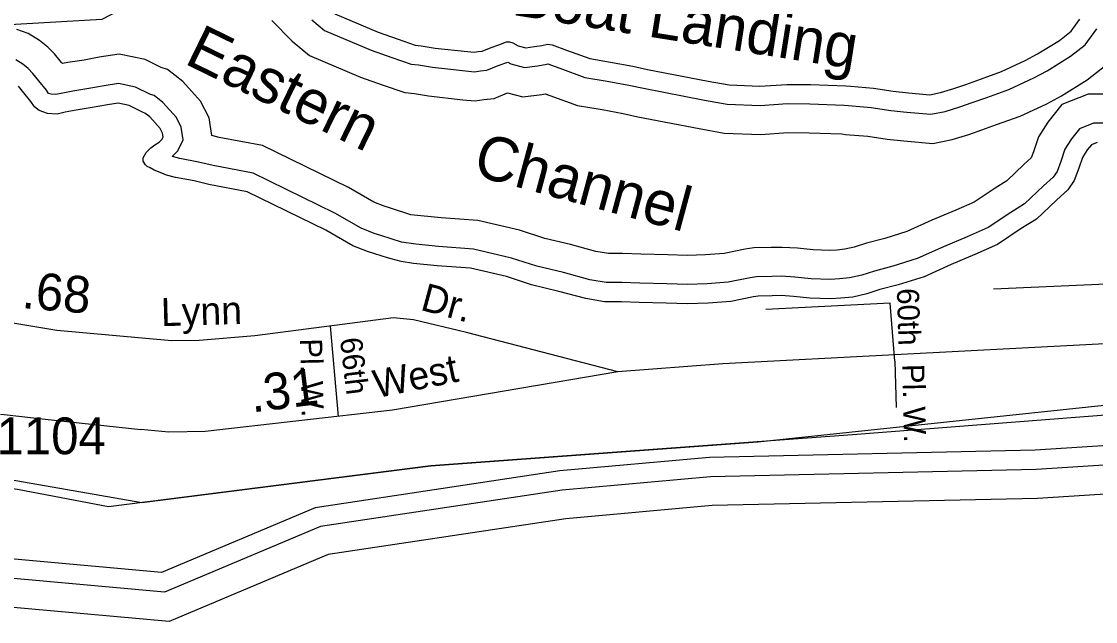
# Model space of a CAD drawing. Extents: x 2104537 to 2336408, y 34176 to 229611.
# Drawn here: x 2234851 to 2238502, y 59725 to 61764 of the extents above; entities that cross this region are included whole.
import ezdxf

# ---------------------------------------------------------------- set-up
doc = ezdxf.new("R2010")
doc.units = 0
for name, color, linetype in [('Exist Boundary Political City Limit New', 7, 'Continuous'), ('Exist Boundary Political CountyLine', 7, 'Continuous'), ('Exist Hydrographic Buffer Line', 7, 'Continuous'), ('Exist Hydrographic Creek Single Shore', 7, 'Continuous'), ('Exist Hydrographic Island Shore', 7, 'Continuous'), ('Exist Hydrographic Point Label', 7, 'Continuous'), ('Exist Road Non-System Type 51', 7, 'Continuous'), ('Exist Road Non-System Type 51 Label', 7, 'Continuous'), ('Exist Road Secondary Mileage Hundredths English Label', 7, 'Continuous'), ('Exist Road Secondary Type 51 Attributed', 7, 'Continuous'), ('Exist Road Secondary Type 51 Label', 7, 'Continuous'), ('Exist Road Secondary Type 51 Number Label', 7, 'Continuous'), ('Map Preparation Boundary City Limit Buffer Line', 7, 'Continuous'), ('Old_Level_32', 7, 'Continuous')]:
    doc.layers.add(name, color=color, linetype=linetype)

msp = doc.modelspace()

# ---------------------------------------------------------------- linework, layer by layer
at = {"layer": 'Exist Boundary Political City Limit New'}
for points in [[(2261155.2, 65179), (2258373.2, 65549.8), (2251574, 66147.3), (2246263.2, 65366.5), (2245182, 64604.8), (2243496, 62719.6), (2238532.8, 63328.9), (2238594.8, 62205.4), (2237966, 61967.4), (2236790.8, 62196.9), (2235826, 62136.6), (2235124, 61770.7), (2233771.8, 61693.2), (2233216, 61912.8), (2232845.8, 62153.9), (2232578.5, 62214.1), (2232285.8, 62205.5), (2231885.5, 61981.8), (2231760.8, 61619.6)], [(2231760.8, 61619.6), (2232337.5, 61654.7), (2232232.8, 61433), (2232209.2, 61269.7), (2232326, 60908.1), (2232412, 60663.3), (2233118, 60186.8), (2233699, 60248.4), (2233699, 60424.4), (2233945.2, 60336.4), (2233971.8, 60230.8), (2234134.2, 60184.4), (2234286.8, 60216.6), (2234306.2, 60424.4), (2234526.2, 60257.2), (2235260.5, 60129.4), (2236242, 60254.8), (2237354.5, 60336.3), (2239099.8, 60520.4)]]:
    msp.add_lwpolyline(points, dxfattribs=at)
at = {"layer": 'Exist Boundary Political CountyLine'}
msp.add_lwpolyline([(2240228.2, 60558.1), (2237675.7, 60359.8), (2236242.1, 60254.8), (2235146.5, 60114.9), (2234843.4, 60173.2), (2234412.2, 60243.2), (2233584.7, 60068.2), (2233281.6, 60021.5), (2232722.2, 60324.8), (2232477.4, 60476.5), (2232325.9, 60908.1)], dxfattribs=at)
at = {"layer": 'Exist Hydrographic Buffer Line'}
for points in [[(2245701.2, 60677.1), (2244413.4, 60626.6), (2241274, 60375.2), (2239807.3, 60337.7), (2238300.3, 60242), (2237193.1, 60217.4), (2236689.3, 60171.8), (2235867.2, 60048.2), (2235336.8, 59825.5), (2234397.3, 59910.1), (2233885.4, 59913.2), (2233580.2, 60058.3), (2233532.3, 60492.4), (2233482.7, 60606.4), (2233299.5, 60776.6), (2233097.5, 60859.8), (2232771.4, 60943.5), (2232613.7, 61062.2), (2232448, 61420.1), (2232349, 61568.5), (2232340.8, 61636.2), (2232154.7, 61952.9), (2231985.4, 62176.2)], [(2235702.4, 61767.8), (2235770.8, 61697.7), (2235830, 61649.1), (2236003.9, 61575.5), (2236076.8, 61549.4), (2236153.7, 61522.7), (2236187.3, 61519.3), (2236234.8, 61511.2), (2236350.9, 61498.6), (2236393.7, 61494.6), (2236423, 61498.9), (2236457.6, 61502.2), (2236503.5, 61521.4)], [(2235837.5, 61770.4), (2235881.5, 61734.2), (2236039.7, 61667.2), (2236109.5, 61642.2), (2236175.1, 61619.4), (2236200.5, 61616.8), (2236248.4, 61608.7), (2236360.8, 61596.5), (2236391.1, 61593.7), (2236411.1, 61596.6), (2236433.4, 61598.8), (2236471.1, 61614.5), (2236503.8, 61626.2)], [(2236174.1, 61107.8), (2236102.5, 61130.7), (2236083.4, 61137), (2236048.7, 61150.6), (2235962.9, 61199.9), (2235670.2, 61342.9), (2235523.1, 61370.6), (2235498.2, 61376.8), (2235488.4, 61436.5), (2235459.2, 61493.9), (2235399.5, 61560.5), (2235347.7, 61601.4), (2235325.3, 61608.1), (2235271.4, 61635.1), (2235182.9, 61653.6), (2235115, 61642.6), (2235063.9, 61633.3), (2235008.8, 61625), (2234989.8, 61621.2), (2234987.1, 61624.7), (2234963, 61654.1), (2234940, 61677.3), (2234912.2, 61700.1), (2234873.2, 61723.8), (2234834.8, 61737)], [(2236503.8, 61626.2), (2236514.8, 61619.9), (2236561.5, 61608.5), (2236605.4, 61613.9), (2236631.1, 61618.6), (2236640.4, 61620.3), (2236680.8, 61605.2), (2236766.5, 61574.4), (2236841.8, 61561.6), (2236916.2, 61547.9), (2236965.9, 61537.2), (2237172.9, 61497), (2237249.9, 61483.2), (2237362, 61479.3), (2237454.8, 61485.1), (2237531.4, 61484.2), (2237648, 61480.4), (2237662.1, 61478.7), (2237739.5, 61472.3), (2237806.2, 61462.3), (2237860.3, 61456.2), (2237942.9, 61448.9), (2237991, 61459), (2238041.3, 61474.1), (2238082.8, 61488.6), (2238132.9, 61506.5), (2238208, 61533.4), (2238292.6, 61573.2), (2238338.1, 61597.1), (2238417, 61646.3), (2238466.8, 61685), (2238506.9, 61739.1)], [(2236142.4, 61014.6), (2236072, 61037.1), (2236049.9, 61044.4), (2236005.9, 61061.7), (2235916.7, 61113), (2235639, 61248.6), (2235502, 61274.4), (2235452.1, 61286.8), (2235388.7, 61298.8), (2235364.5, 61305.1), (2235362.6, 61305.8), (2235382.2, 61324.7), (2235400.9, 61361.9), (2235393.8, 61405.5), (2235377.3, 61437.8), (2235331.9, 61488.5), (2235301.4, 61512.5), (2235289, 61516.2), (2235238.7, 61541.4), (2235180.6, 61553.6), (2235131.7, 61545.6), (2235080.1, 61536.2), (2235025.7, 61528), (2234985.3, 61520), (2234967.4, 61515.9), (2234952.1, 61517), (2234943.2, 61520.1), (2234935.8, 61530.9), (2234910.4, 61563), (2234889.8, 61588.1), (2234873.6, 61604.5), (2234855.2, 61619.6), (2234831.2, 61634.2)], [(2236503.5, 61521.4), (2236555.6, 61508.6), (2236620.4, 61516.6), (2236631.4, 61518.6), (2236646.9, 61512.8), (2236741.4, 61478.8), (2236824.7, 61464.7), (2236896.9, 61451.4), (2236946.1, 61440.8), (2237154.8, 61400.2), (2237239.5, 61385.1), (2237363.4, 61380.7), (2237457.3, 61386.6), (2237529.2, 61385.8), (2237640.3, 61382.2), (2237652, 61380.7), (2237728.2, 61374.5), (2237793.4, 61364.7), (2237850.4, 61358.2), (2237948.8, 61349.6), (2238015.3, 61363.5), (2238071.7, 61380.5), (2238115.6, 61395.8), (2238166.1, 61413.8), (2238245.6, 61442.3), (2238336.5, 61485), (2238387.1, 61511.7), (2238473.4, 61565.5), (2238537.8, 61615.5)], [(2238551.4, 61517.4), (2238477, 61517.3), (2238387.4, 61481.9), (2238340.2, 61422.6), (2238308.9, 61372.6), (2238291.4, 61321.1), (2238283.7, 61300.7), (2238258.2, 61277.9), (2238200.7, 61222.8), (2238160.9, 61198.3), (2238090.2, 61150.7), (2238027.1, 61123.4), (2237945.5, 61089), (2237860.5, 61050.6), (2237785.6, 61027), (2237723.7, 61010.8), (2237681.4, 60997.5), (2237649.7, 60990.1), (2237624.1, 60987.4), (2237599.2, 60986.1), (2237542.5, 60988), (2237488.5, 60993.7), (2237436.7, 60996.8), (2237399.7, 60996.3), (2237340.6, 60994.6), (2237310.8, 60990.2), (2237239.9, 60975.7), (2237176.2, 60970.8), (2237115.4, 60969.1), (2237047.7, 60971.3), (2236956.1, 60973.7), (2236894.1, 60975.9), (2236846.4, 60976.1), (2236803.5, 60983), (2236717.7, 61006.2), (2236629.7, 61027.3), (2236543.5, 61055.3), (2236401.9, 61088.5), (2236277.6, 61097.3), (2236174.1, 61107.8)], [(2238544.8, 61418.9), (2238495.8, 61418.9), (2238448, 61400.1), (2238420.7, 61365.6), (2238398.4, 61330.1), (2238384.1, 61288), (2238371.4, 61254.2), (2238358.5, 61235.5), (2238325.1, 61205.6), (2238261.2, 61144.4), (2238214.2, 61115.6), (2238137.6, 61064), (2238065.8, 61032.9), (2237984.9, 60998.8), (2237895.7, 60958.5), (2237812.9, 60932.4), (2237750.9, 60916.2), (2237707.5, 60902.5), (2237666.1, 60892.8), (2237631.8, 60889.3), (2237600.2, 60887.6), (2237535.6, 60889.7), (2237480.4, 60895.6), (2237434.5, 60898.3), (2237401.8, 60897.9), (2237349.2, 60896.4), (2237327.8, 60893.2), (2237253.6, 60878.1), (2237181.4, 60872.5), (2237115.1, 60870.6), (2237044.8, 60872.9), (2236953.1, 60875.4), (2236892.3, 60877.5), (2236838.3, 60877.6), (2236782.7, 60886.7), (2236693.4, 60910.8), (2236602.9, 60932.5), (2236517, 60960.4), (2236387.1, 60990.9), (2236269.1, 60999.3), (2236191.5, 61007.1), (2236142.4, 61014.6)]]:
    msp.add_lwpolyline(points, dxfattribs=at)
at = {"layer": 'Exist Hydrographic Creek Single Shore'}
for points in [[(2236107.8, 60957.2), (2236095.4, 60960.7), (2236051.7, 60974.7), (2236027.6, 60982.7), (2235977.4, 61002.4), (2235885.9, 61055), (2235618.1, 61185.8), (2235488, 61210.2), (2235438.1, 61222.7), (2235374.3, 61234.7), (2235344.3, 61242.5), (2235328.4, 61248.7), (2235302.3, 61259.1), (2235288.4, 61266.6), (2235278.3, 61271), (2235272.1, 61276.7), (2235264.2, 61289.3), (2235264.4, 61300.8), (2235274.6, 61318.7), (2235290.3, 61334.8), (2235304.6, 61345), (2235318.6, 61354.6), (2235328.6, 61364.2), (2235332.7, 61372.3), (2235330.7, 61384.8), (2235322.7, 61400.4), (2235286.8, 61440.5), (2235270.6, 61453.3), (2235264.7, 61455), (2235217, 61478.9), (2235179.1, 61486.8), (2235142.9, 61481), (2235090.9, 61471.5), (2235036.9, 61463.3), (2234999, 61455.9), (2234972.7, 61449.8), (2234938.9, 61452.1), (2234910.9, 61461.8), (2234895.1, 61474.3), (2234882.9, 61491.9), (2234859.2, 61521.9), (2234841, 61544.2)], [(2238508.3, 61353.3), (2238488.4, 61345.5), (2238474.3, 61327.7), (2238458.1, 61301.8), (2238445.9, 61265.9), (2238430, 61223.6), (2238408.1, 61191.8), (2238369.7, 61157.5), (2238301.5, 61092.2), (2238249.7, 61060.4), (2238169.3, 61006.2), (2238091.5, 60972.5), (2238011.2, 60938.7), (2237919.2, 60897.1), (2237831, 60869.3), (2237769.1, 60853.1), (2237724.8, 60839.2), (2237677, 60828), (2237636.9, 60823.8), (2237600.8, 60821.9), (2237531, 60824.2), (2237475, 60830.2), (2237433.1, 60832.7), (2237403.2, 60832.2), (2237354.9, 60830.9), (2237339.2, 60828.6), (2237262.7, 60813), (2237184.9, 60806.9), (2237115, 60805), (2237042.8, 60807.4), (2236951, 60809.8), (2236891, 60811.9), (2236833, 60812), (2236768.9, 60822.5), (2236677.2, 60847.2), (2236585.1, 60869.3), (2236499.3, 60897.2), (2236377.2, 60925.8), (2236263.5, 60933.9), (2236183.3, 60942), (2236141.4, 60948.4), (2236107.8, 60957.2)], [(2245699.5, 60742.7), (2244409.5, 60692.1), (2241270.5, 60440.7), (2239804.4, 60403.3), (2238297.5, 60307.6), (2237189.4, 60283), (2236681.5, 60237), (2235849.4, 60111.9), (2235326.5, 59892.3), (2234400.5, 59975.7), (2233900.3, 59978.7), (2233641.4, 60101.8)], [(2245703.7, 60578.7), (2244419.2, 60528.3), (2241279.2, 60276.9), (2239811.7, 60239.4), (2238304.5, 60143.7), (2237198.6, 60119.1), (2236701.1, 60074), (2235894, 59952.7), (2235352.4, 59725.3), (2234392.6, 59811.7), (2233862.9, 59814.9), (2233488.3, 59992.9)]]:
    msp.add_lwpolyline(points, dxfattribs=at)
at = {"layer": 'Exist Hydrographic Island Shore'}
for points in [[(2235915.8, 61790.9), (2236063.6, 61728.3), (2236131.3, 61704.1), (2236189.4, 61683.9), (2236209.3, 61681.9), (2236257.4, 61673.8), (2236367.4, 61661.8), (2236389.3, 61659.7), (2236403.2, 61661.8), (2236417.3, 61663.1), (2236447.4, 61675.7), (2236473.5, 61685), (2236499.6, 61695.4), (2236509.4, 61695.2)], [(2236509.4, 61695.2), (2236521.5, 61691.7), (2236539.3, 61681.5), (2236565.5, 61675.1), (2236595.4, 61678.8), (2236619.4, 61683.2), (2236639.5, 61686.8), (2236655.2, 61684.8), (2236703.4, 61666.8), (2236783.2, 61638.1), (2236853.2, 61626.2), (2236929.1, 61612.3), (2236979, 61601.5), (2237185, 61561.5), (2237256.9, 61548.6), (2237361.1, 61544.9), (2237453.1, 61550.7), (2237532.8, 61549.8), (2237653.1, 61545.9), (2237668.8, 61544), (2237747.1, 61537.5), (2237814.8, 61527.4), (2237866.9, 61521.4), (2237938.9, 61515.1), (2237974.8, 61522.6), (2238021, 61536.5), (2238061, 61550.5), (2238110.9, 61568.3), (2238182.9, 61594.1), (2238263.3, 61631.9), (2238305.4, 61654.1), (2238379.5, 61700.2), (2238419.4, 61731.3), (2238449.4, 61771.7)]]:
    msp.add_lwpolyline(points, dxfattribs=at)
at = {"layer": 'Exist Road Non-System Type 51'}
for points in [[(2238539.7, 60871.4), (2238155.3, 60854.5)], [(2237819.5, 60610.4), (2237803.6, 60806.9), (2237381.1, 60785.8)], [(2235900.7, 60728.9), (2235927.4, 60422.2)], [(2233620.1, 60585), (2233736.2, 60495.2), (2233852.4, 60431.8), (2233968.6, 60421.2), (2234068.9, 60421.2), (2234318.5, 60460.3), (2234401.5, 60463.7), (2234472.6, 60462), (2234550.5, 60453.5), (2234711.8, 60437.4), (2234931.8, 60412.5), (2235256.8, 60378.1)], [(2237819.5, 60610.4), (2237824.7, 60452.9)]]:
    msp.add_lwpolyline(points, dxfattribs=at)
at = {"layer": 'Exist Road Secondary Type 51 Attributed'}
for points in [[(2236878, 60573.8), (2236363.7, 60707.6), (2236183.7, 60750), (2236115.9, 60756.8), (2235644.6, 60695.8), (2235454.9, 60680.5), (2235361.8, 60678.8), (2234970.6, 60714.4), (2234765.5, 60748.3), (2234724.8, 60766.9), (2234680.8, 60800.8), (2234509.7, 61010.9), (2234421.7, 61094), (2234350.5, 61124.5), (2234299.7, 61129.5), (2233828.9, 61122.3), (2233771.3, 61132.4), (2233684.9, 61166.3), (2233552.2, 61231), (2233501, 61250.6)], [(2254566.4, 60968.7), (2253289, 61007.9), (2252714.1, 61020.7), (2249745.7, 61044.8), (2248147.2, 61010.5), (2247088, 60979.8), (2245763.4, 60956.3), (2244971.9, 60923.6), (2240873.3, 60791.5), (2237235.4, 60600.9), (2236878, 60573.8)], [(2236878, 60573.8), (2236112.5, 60443.3), (2235475.2, 60370.5), (2235351.6, 60368.8), (2235256.8, 60378.1)]]:
    msp.add_lwpolyline(points, dxfattribs=at)
at = {"layer": 'Map Preparation Boundary City Limit Buffer Line'}
for points in [[(2261155.2, 65179), (2258373.2, 65549.8), (2251574, 66147.3), (2246263.2, 65366.5), (2245182, 64604.8), (2243496, 62719.6), (2238532.8, 63328.9), (2238594.8, 62205.4), (2237966, 61967.4), (2236790.8, 62196.9), (2235826, 62136.6), (2235124, 61770.7), (2233771.8, 61693.2), (2233216, 61912.8), (2232845.8, 62153.9), (2232578.5, 62214.1), (2232285.8, 62205.5), (2231885.5, 61981.8), (2231760.8, 61619.6)], [(2231760.8, 61619.6), (2232337.5, 61654.7), (2232232.8, 61433), (2232209.2, 61269.7), (2232326, 60908.1), (2232412, 60663.3), (2233118, 60186.8), (2233699, 60248.4), (2233699, 60424.4), (2233945.2, 60336.4), (2233971.8, 60230.8), (2234134.2, 60184.4), (2234286.8, 60216.6), (2234306.2, 60424.4), (2234526.2, 60257.2), (2235260.5, 60129.4), (2236242, 60254.8), (2237354.5, 60336.3), (2239099.8, 60520.4)]]:
    msp.add_lwpolyline(points, dxfattribs=at)

# ---------------------------------------------------------------- texts
at = {"layer": 'Exist Hydrographic Point Label'}
msp.add_text('Boat Landing', height=150, rotation=350.9335, dxfattribs=at).set_placement((2236514.2, 61787.7))
at = {"layer": 'Exist Road Non-System Type 51 Label'}
for s, rotation, p in [('60th', 271.7169, (2237826.8, 60857.1)), ('66th', 276.7514, (2235933.3, 60686.5)), ('Pl. W.', 271.3545, (2235797.7, 60686.4)), ('Pl. W.', 271.3545, (2237844.9, 60599.7))]:
    msp.add_text(s, height=75, rotation=rotation, dxfattribs=at).set_placement(p)
at = {"layer": 'Exist Road Secondary Mileage Hundredths English Label'}
for s, rotation, p in [('.68', 355.2535, (2234849.5, 60790.6)), ('.31', 7.1303, (2235634.9, 60435.4))]:
    msp.add_text(s, height=125, rotation=rotation, dxfattribs=at).set_placement(p)
at = {"layer": 'Exist Road Secondary Type 51 Label'}
for s, rotation, p in [('Dr.', 344.9477, (2236203.7, 60784.9)), ('Lynn', 1.5463, (2235326.2, 60728.8)), ('West', 11.485, (2236057.7, 60484.1))]:
    msp.add_text(s, height=95, rotation=rotation, dxfattribs=at).set_placement(p)
at = {"layer": 'Exist Road Secondary Type 51 Number Label'}
msp.add_text('1104', height=125, dxfattribs=at).set_placement((2234765.9, 60293.7))
at = {"layer": 'Old_Level_32'}
for s, rotation, p in [('Eastern', 333.9695, (2235400.3, 61623.3)), ('Channel', 344.91, (2236380.8, 61243.3))]:
    msp.add_text(s, height=150, rotation=rotation, dxfattribs=at).set_placement(p)

doc.saveas('drawing.dxf')
